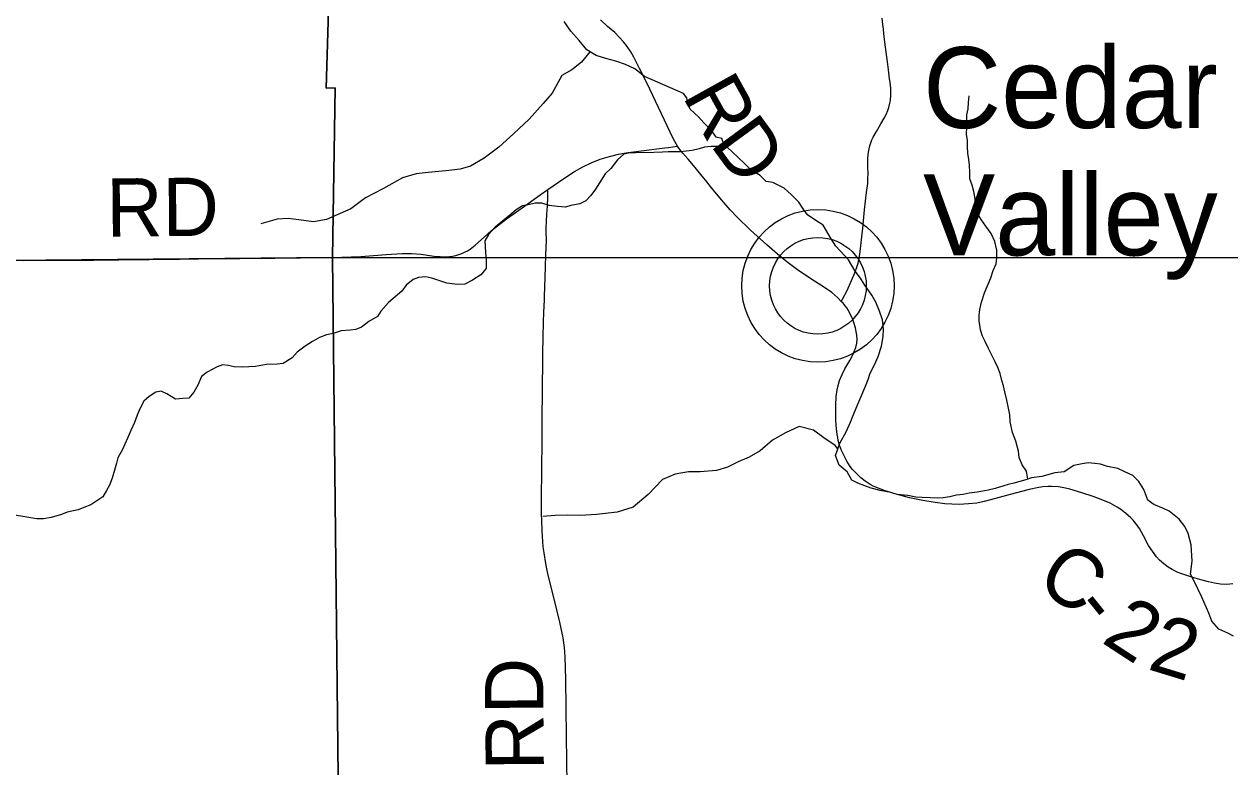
# Model space of a CAD drawing. Extents: x 1985906 to 2360102, y 891258 to 1222054.
# Drawn here: x 2095891 to 2102102, y 1044121 to 1047944 of the extents above; entities that cross this region are included whole.
import ezdxf

# ---------------------------------------------------------------- set-up
doc = ezdxf.new("R2010")
doc.units = 0
for name, color, linetype in [('GM_X_County_Road', 7, 'Continuous'), ('GM_X_County_Road_Text', 7, 'Continuous'), ('GM_X_Minor_River', 7, 'Continuous'), ('GM_X_Section', 7, 'Continuous'), ('GM_X_Township_Road', 7, 'Continuous'), ('GM_X_Township_Road_Text', 7, 'Continuous'), ('GM_X_Unincorporated', 7, 'Continuous'), ('GM_X_Unincorporated_Location', 7, 'Continuous'), ('GM_X_Unincorporated_Text', 7, 'Continuous')]:
    doc.layers.add(name, color=color, linetype=linetype)

msp = doc.modelspace()

# ---------------------------------------------------------------- linework, layer by layer
at = {"layer": 'GM_X_County_Road'}
for points in [[(2099256.7, 1047315), (2099242.8, 1047339.3), (2099234.1, 1047355.8), (2099097.8, 1047642.4), (2099060.5, 1047714.7), (2099031.2, 1047772.9), (2099015.4, 1047801.3), (2098997.7, 1047828.2), (2098977.4, 1047853.3), (2098955.9, 1047877.4), (2098932.9, 1047900.2), (2098896.2, 1047932.2), (2098860, 1047965.5)], [(2098588, 1047091.9), (2098670, 1047150), (2098725.1, 1047185.5), (2098768, 1047209.7), (2098812.5, 1047230.5), (2098858.4, 1047248.1), (2098905.4, 1047262.8), (2098953.2, 1047274.5), (2099001.6, 1047283.2), (2099083, 1047293.5), (2099190.7, 1047306.8), (2099209.6, 1047309), (2099231.5, 1047311.6), (2099256.7, 1047315)], [(2100100.2, 1046516.5), (2100083, 1046534.3), (2100050.9, 1046562.1), (2100013.5, 1046588.2), (2099943.2, 1046632.5), (2099873.9, 1046679.3), (2099819.3, 1046721), (2099771.5, 1046759.2), (2099716.8, 1046807), (2099633.2, 1046883.9), (2099561.9, 1046952), (2099527.7, 1046987.6), (2099484.2, 1047037.5), (2099432.3, 1047100.8), (2099402.5, 1047138.3), (2099383.4, 1047160.8), (2099347, 1047205.2), (2099310.5, 1047248.6), (2099283, 1047279.9), (2099275.9, 1047289.2), (2099263.6, 1047305.5), (2099256.7, 1047315)], [(2095886.6, 1046727.4), (2096083.4, 1046728.7), (2096247.6, 1046729.7), (2096378.9, 1046730.7), (2096690.7, 1046734.4), (2096789.1, 1046735.3), (2097002.5, 1046737.8), (2097182.9, 1046738.9), (2097314.1, 1046740.1), (2097478.1, 1046742.8), (2097625.5, 1046748.6), (2097756.1, 1046757.2), (2097837.7, 1046762.8), (2097886.7, 1046762.7), (2097935.7, 1046759.2), (2098000.5, 1046749.8), (2098033, 1046746.9), (2098065.7, 1046746.8), (2098098.1, 1046750.2), (2098114.1, 1046753.4), (2098129.7, 1046757.7), (2098145, 1046763.2), (2098159.9, 1046769.7), (2098174.3, 1046777.3), (2098188.1, 1046785.8), (2098213.9, 1046805.3), (2098262, 1046849.1), (2098298.5, 1046881.6), (2098376.3, 1046941), (2098456.2, 1046998.1), (2098549.6, 1047064.6), (2098588, 1047091.9)], [(2102117.6, 1045062.4), (2102101.7, 1045061.4), (2102086.2, 1045060.4), (2102053.2, 1045062.1), (2102021.9, 1045066.4), (2101991.5, 1045073.3), (2101959.4, 1045082), (2101911.6, 1045095.9), (2101874.3, 1045107.1), (2101849.1, 1045116), (2101830, 1045123.7), (2101804.9, 1045136.8), (2101784, 1045148.9), (2101762.3, 1045165.4), (2101738.9, 1045185.4), (2101724.1, 1045202.8), (2101702.4, 1045230.6), (2101683.3, 1045260.1), (2101656.4, 1045310.5), (2101635.6, 1045347.8), (2101616.5, 1045373.9), (2101603.4, 1045390.2), (2101591.3, 1045402.4), (2101563.5, 1045426.8), (2101540, 1045445.8), (2101521.4, 1045458.2), (2101485.4, 1045478.9), (2101439.4, 1045497.2), (2101396.8, 1045512.8), (2101338.6, 1045531.9), (2101276.7, 1045550.9), (2101254.5, 1045556.1), (2101218.8, 1045561.5), (2101182.3, 1045563.2), (2101165, 1045563.2), (2101138.3, 1045561.7), (2101118.1, 1045558.9), (2101068.6, 1045548.5), (2100970.5, 1045523.3), (2100894, 1045501.6), (2100836.7, 1045486), (2100797.6, 1045478.2), (2100755.1, 1045473.9), (2100707.3, 1045471.3), (2100670, 1045472.2), (2100633.8, 1045474.7), (2100584, 1045481.1), (2100519.7, 1045492.5), (2100451.2, 1045506), (2100382.6, 1045524.3), (2100326.5, 1045541.1), (2100303.7, 1045549.4), (2100264.5, 1045566), (2100248.9, 1045574.7), (2100223.9, 1045590.7), (2100208.3, 1045602.7), (2100201.1, 1045609.4), (2100189.8, 1045618.1), (2100179.4, 1045628.6), (2100168.1, 1045640.7), (2100158.6, 1045652), (2100146.4, 1045667.6), (2100129.1, 1045694.6), (2100114.3, 1045721.5), (2100101.3, 1045750.1), (2100091.7, 1045777), (2100084.8, 1045801.4), (2100082.1, 1045815.9), (2100079.4, 1045832), (2100074.4, 1045877.8), (2100072.1, 1045908.1), (2100071.8, 1045925.5), (2100071.5, 1045942), (2100071.8, 1045981.1), (2100074.4, 1046028), (2100078.5, 1046061.4), (2100081.7, 1046077.7), (2100091.3, 1046109.5), (2100103.9, 1046140.1), (2100119.1, 1046169.4), (2100144, 1046211.9), (2100159.5, 1046241.6), (2100166.5, 1046258.6), (2100175.2, 1046279.8), (2100180.4, 1046302.4), (2100181.3, 1046320.6), (2100180.4, 1046342.3), (2100173.5, 1046381.4), (2100165.1, 1046408.7), (2100159.3, 1046423.3), (2100142.2, 1046459.6), (2100128.3, 1046483), (2100120, 1046494), (2100109, 1046507.4), (2100100.2, 1046516.5)]]:
    msp.add_lwpolyline(points, dxfattribs=at)
at = {"layer": 'GM_X_Minor_River'}
for points in [[(2099287.9, 1047587.2), (2099086.6, 1047674.1), (2099037, 1047712.9), (2098989.1, 1047735.7), (2098939.2, 1047752.4), (2098887.1, 1047767.2), (2098837.1, 1047781.9), (2098789.4, 1047810.6), (2098749.9, 1047859.4), (2098706.4, 1047908.1), (2098673, 1047956.8)], [(2098804, 1047801.9), (2098762.4, 1047748.8), (2098711.6, 1047709.3), (2098661, 1047679.8), (2098610, 1047588.3)], [(2098610, 1047588.3), (2098564.3, 1047536), (2098492.7, 1047455.4), (2098413.1, 1047380.9), (2098335.5, 1047310.3), (2098259.8, 1047253.8), (2098190.1, 1047213.3), (2098136.2, 1047197), (2098062.2, 1047188.5), (2097972.3, 1047180), (2097910.3, 1047173.6), (2097840.4, 1047153.2), (2097742.7, 1047098.5), (2097649, 1047049.9), (2097573.3, 1046993.4), (2097519.5, 1046969.1), (2097447.6, 1046938.6), (2097381.7, 1046926.2), (2097305.7, 1046935.8), (2097251.6, 1046943.5), (2097193.7, 1046939.1), (2097109.8, 1046916.6)], [(2099485.3, 1047354.3), (2099455.2, 1047362.1), (2099433, 1047394.2), (2099392.7, 1047436.2), (2099364.5, 1047466.1), (2099322.2, 1047506.1), (2099312, 1047534.2), (2099303.9, 1047564.2), (2099287.9, 1047587.2)], [(2101060.5, 1045601.9), (2101053.3, 1045642.8), (2101031.1, 1045674.9), (2101016.9, 1045712.9), (2101012.7, 1045745), (2100998.4, 1045797.2), (2100982.1, 1045841.3), (2100969.8, 1045897.4), (2100967.6, 1045933.6), (2100961.4, 1045967.7), (2100953.2, 1046007.8), (2100943, 1046051.9), (2100934.8, 1046082), (2100926.6, 1046110), (2100918.4, 1046146.1), (2100906.2, 1046176.2), (2100892, 1046206.3), (2100857.6, 1046274.4), (2100841.4, 1046310.4), (2100827.2, 1046338.5), (2100817, 1046370.5), (2100810.8, 1046416.7), (2100810.6, 1046444.8), (2100814.5, 1046474.9), (2100822.3, 1046513.1), (2100838.1, 1046561.4), (2100869.7, 1046637.8), (2100881.6, 1046676), (2100897.4, 1046710.2), (2100901.3, 1046740.3), (2100901.1, 1046780.5), (2100890.8, 1046824.6), (2100872.6, 1046866.7), (2100844.3, 1046904.7), (2100820.1, 1046938.7), (2100795.8, 1046978.8), (2100791.6, 1047010.9), (2100789.5, 1047045), (2100783.3, 1047083.1), (2100775.1, 1047115.2), (2100762.9, 1047147.3), (2100762.7, 1047179.4), (2100760.5, 1047217.5), (2100756.3, 1047247.6), (2100752.2, 1047279.7), (2100750, 1047311.9), (2100749.8, 1047344), (2100745.6, 1047378.1), (2100747.5, 1047414.2), (2100747.1, 1047476.5), (2100753, 1047508.6), (2100754.8, 1047540.8), (2100758.6, 1047574.9)], [(2102119.8, 1044794.4), (2102091.7, 1044808.4), (2102045.5, 1044830.2), (2102009.2, 1044870.2), (2101992.9, 1044912.3), (2101956.5, 1044994.5), (2101917.9, 1045076.6), (2101899.7, 1045112.7), (2101907.4, 1045178.9), (2101902.9, 1045263.2), (2101886.6, 1045321.4), (2101870.4, 1045357.5), (2101840.1, 1045395.5), (2101789.8, 1045437.4), (2101759.7, 1045451.3), (2101709.5, 1045471.2), (2101679.3, 1045493.1), (2101659, 1045549.2), (2101632.7, 1045589.3), (2101602.5, 1045621.2), (2101560.3, 1045639.1), (2101524.1, 1045657), (2101472, 1045666.8), (2101435.9, 1045678.7), (2101405.8, 1045682.6), (2101371.7, 1045686.4), (2101341.7, 1045680.3), (2101297.6, 1045672.1), (2101247.7, 1045639.7), (2101199.6, 1045633.5), (2101133.6, 1045615.1), (2101079.5, 1045608.8), (2101051.5, 1045598.7), (2100989.5, 1045580.3), (2100959.5, 1045574.2), (2100893.5, 1045553.8), (2100857.4, 1045545.6), (2100799.4, 1045535.3), (2100759.3, 1045529.1), (2100727.3, 1045522.9), (2100693.2, 1045518.7), (2100659.2, 1045510.5), (2100625.2, 1045506.4), (2100597.1, 1045504.2), (2100559.1, 1045506.1), (2100517, 1045507.9), (2100484.9, 1045509.7), (2100442.8, 1045517.6), (2100388.6, 1045523.3), (2100354.5, 1045533.2), (2100300.4, 1045543), (2100254.2, 1045554.9), (2100222.1, 1045566.8), (2100185.9, 1045580.7), (2100153.8, 1045596.6), (2100129.5, 1045638.6), (2100089.3, 1045674.6), (2100071, 1045722.7), (2100092.7, 1045787), (2100124.4, 1045845.4), (2100148.2, 1045895.7), (2100160.1, 1045925.8), (2100173.9, 1045958), (2100185.8, 1045988.2), (2100201.6, 1046024.4), (2100225.4, 1046080.8), (2100239.3, 1046114.9), (2100249.1, 1046147.1), (2100270.9, 1046189.4), (2100290.7, 1046233.6), (2100306.5, 1046285.9), (2100316.2, 1046336.1), (2100318.1, 1046374.3), (2100311.8, 1046422.4), (2100297.5, 1046466.6), (2100277.2, 1046512.6), (2100257, 1046548.7), (2100218.6, 1046604.7), (2100198.4, 1046636.8), (2100172.2, 1046672.8), (2100137.8, 1046730.8), (2100071.3, 1046800.8), (2100047.1, 1046838.8), (2100006.6, 1046908.9), (2099968.5, 1046932.8), (2099926.2, 1046962.8), (2099904, 1046992.8), (2099881.8, 1047026.8), (2099843.5, 1047064.8), (2099805.3, 1047098.7), (2099747, 1047128.6), (2099712.9, 1047134.5), (2099682.7, 1047164.4), (2099636.4, 1047192.3), (2099602.2, 1047226.3), (2099535.8, 1047288.2), (2099495.5, 1047326.2), (2099485.3, 1047354.3)], [(2099512.2, 1047310.4), (2099491.5, 1047316.1), (2099463.5, 1047314), (2099429.4, 1047313.8), (2099395.4, 1047309.7), (2099367.3, 1047301.5), (2099331.3, 1047293.3), (2099301.3, 1047289.2), (2099271.2, 1047287), (2099209.1, 1047286.8), (2099179.1, 1047284.6), (2099135, 1047282.4), (2099040.8, 1047282), (2099012.8, 1047281.8), (2098980.7, 1047273.6), (2098946.8, 1047245.4), (2098913, 1047201.1), (2098883.1, 1047172.8), (2098855.3, 1047126.5), (2098833.4, 1047094.3), (2098809.5, 1047062.1), (2098783.6, 1047033.8), (2098753.6, 1047019.6), (2098707.6, 1047009.4), (2098679.6, 1047001.2), (2098637.5, 1047005.1), (2098595.4, 1047010.9), (2098557.2, 1047022.8), (2098523.2, 1047022.6), (2098487.1, 1047014.4), (2098457.1, 1047008.2), (2098425.1, 1046988), (2098393.2, 1046959.8), (2098317.4, 1046899.2), (2098283.5, 1046860.9), (2098263.7, 1046828.7), (2098268, 1046768.5), (2098270.2, 1046730.3), (2098270.4, 1046686.2), (2098242.5, 1046653.9), (2098200.6, 1046625.6), (2098160.6, 1046605.3), (2098122.6, 1046603.2), (2098068.4, 1046611), (2097990.1, 1046636.7), (2097960.1, 1046642.6), (2097922, 1046640.4), (2097894, 1046630.2), (2097858.1, 1046599.9), (2097836.2, 1046569.7), (2097768.4, 1046511.2), (2097728.5, 1046466.8), (2097710.6, 1046438.7), (2097666.7, 1046412.4), (2097628.8, 1046384.1), (2097598.8, 1046371.9), (2097570.7, 1046367.8), (2097524.6, 1046365.5), (2097482.6, 1046351.3), (2097448.6, 1046345.1), (2097412.6, 1046330.9), (2097376.6, 1046310.6), (2097338.7, 1046286.4), (2097296.8, 1046256.1), (2097270.9, 1046225.8), (2097224.9, 1046197.5), (2097194.9, 1046193.4), (2097138.8, 1046191.1), (2097082.8, 1046180.8), (2097048.7, 1046180.6), (2097016.6, 1046178.5), (2096972.5, 1046180.3), (2096942.4, 1046186.2), (2096912.4, 1046190.1), (2096884.4, 1046179.9), (2096834.4, 1046151.6), (2096804.5, 1046129.3), (2096784.7, 1046085.1), (2096764.8, 1046048.9), (2096738.9, 1046018.6), (2096708.9, 1046016.5), (2096670.8, 1046014.3), (2096626.6, 1046040.2), (2096596.5, 1046054.1), (2096568.4, 1046050), (2096534.5, 1046027.7), (2096506.6, 1046003.5), (2096486.7, 1045963.3), (2096472.9, 1045931.1), (2096459, 1045892.9), (2096441.2, 1045852.6), (2096425.4, 1045816.4), (2096409.5, 1045782.2), (2096397.7, 1045754), (2096373.8, 1045711.8), (2096366, 1045683.6), (2096356.1, 1045647.4), (2096344.3, 1045607.2), (2096330.5, 1045571), (2096314.6, 1045542.9), (2096296.7, 1045510.7)], [(2100082.9, 1045758.1), (2100067.8, 1045774.3), (2100009.6, 1045814), (2099957.4, 1045853.7), (2099883.3, 1045873.3), (2099813.5, 1045840.9), (2099745.7, 1045802.4), (2099682, 1045748), (2099626.2, 1045715.6), (2099568.3, 1045691.2), (2099514.5, 1045662.9), (2099456.6, 1045646.5), (2099372.6, 1045640), (2099312.6, 1045639.7), (2099244.7, 1045627.2), (2099178.9, 1045600.8), (2099105.3, 1045522.3), (2099027.7, 1045457.7), (2098945.8, 1045431.2), (2098839.9, 1045420.6), (2098755.9, 1045414.1), (2098689.9, 1045415.7), (2098625.9, 1045415.3), (2098562, 1045408.9)], [(2096296.7, 1045510.7), (2096234.8, 1045470.2), (2096198.8, 1045456), (2096168.8, 1045443.8), (2096112.8, 1045431.5), (2096082.8, 1045419.3), (2096030.8, 1045405), (2095990.7, 1045396.8), (2095956.7, 1045396.7), (2095924.6, 1045402.5), (2095810.2, 1045422.1)]]:
    msp.add_lwpolyline(points, dxfattribs=at)
at = {"layer": 'GM_X_Section'}
for points in [[(2092108.6, 1052055.6), (2097579.8, 1052088.1), (2097447.4, 1047614.8), (2097492.7, 1047615), (2097478.9, 1046742.4), (2091937.8, 1046691.4)], [(2097579.8, 1052088.1), (2103079.3, 1052072.7), (2102958.6, 1047645.4), (2102999.9, 1047645.6), (2102970.3, 1046741.1), (2097478.9, 1046742.4), (2097492.7, 1047615), (2097447.4, 1047614.8)], [(2091937.8, 1046691.4), (2097478.9, 1046742.4), (2097537, 1041391.5), (2091973.8, 1041358.4)], [(2097478.9, 1046742.4), (2102970.3, 1046741.1), (2103020.2, 1041420.1), (2097537, 1041391.5)]]:
    msp.add_lwpolyline(points, close=True, dxfattribs=at)
at = {"layer": 'GM_X_Township_Road'}
for points in [[(2100100.2, 1046516.5), (2100106.4, 1046528.2), (2100129.9, 1046572.5), (2100152.5, 1046623.7), (2100169, 1046664.5), (2100182, 1046698.4), (2100186.5, 1046713.7), (2100190.6, 1046731.4), (2100195, 1046758.3), (2100210.7, 1046892.9), (2100220.2, 1046987.6), (2100230.7, 1047077), (2100236.4, 1047123.1), (2100236.8, 1047146.5), (2100237.7, 1047176), (2100237.3, 1047204.3), (2100237.3, 1047253.1), (2100240.1, 1047285.4), (2100242.9, 1047301.4), (2100246.7, 1047317.2), (2100251.6, 1047332.6), (2100257.6, 1047347.7), (2100264.7, 1047362.3), (2100280.9, 1047390.4), (2100304.6, 1047431.3), (2100320.2, 1047459.1), (2100331.1, 1047479.1), (2100340, 1047499.6), (2100344.5, 1047513.8), (2100350.6, 1047536.3), (2100353.2, 1047551.1), (2100355.8, 1047579.7), (2100355.4, 1047613.9), (2100351.4, 1047645.7), (2100349.1, 1047661.7), (2100343.1, 1047708.7), (2100341.3, 1047721.9), (2100337.8, 1047750), (2100331.5, 1047799.6), (2100325, 1047850.5), (2100319.4, 1047895), (2100317, 1047918.4), (2100314.4, 1047942.6), (2100310.4, 1047974.8)], [(2098687.6, 1044030.4), (2098684.8, 1044276.6), (2098681, 1044572.2), (2098677.9, 1044687.1), (2098674.1, 1044736.1), (2098667.2, 1044784.8), (2098650, 1044865), (2098619.8, 1044993), (2098592.5, 1045100), (2098585.3, 1045131.8), (2098578.3, 1045167.7), (2098569.6, 1045222.6), (2098566.8, 1045242.4), (2098565.2, 1045253.8), (2098562.8, 1045281.5), (2098559.3, 1045335.3), (2098556.7, 1045390.9), (2098556.3, 1045422.2), (2098555.8, 1045459.5), (2098555.8, 1045495.1), (2098556.4, 1045559.3), (2098556.7, 1045593.8), (2098557.2, 1045659.3), (2098558.7, 1045790.7), (2098559.4, 1045905.6), (2098562.6, 1046216.8), (2098565.1, 1046363.6), (2098565.6, 1046379.8), (2098565.8, 1046395.6), (2098566.3, 1046411.7), (2098567.8, 1046460.3), (2098570.4, 1046525.4), (2098570.9, 1046541.8), (2098573.4, 1046590.9), (2098574.6, 1046639.5), (2098577.7, 1046754.2), (2098581.3, 1046832.3), (2098580.3, 1046874), (2098580.6, 1046898.3), (2098581, 1046926.2), (2098583.7, 1046965.6), (2098586.9, 1047006.5), (2098587.3, 1047019.5), (2098588, 1047041.2), (2098588, 1047069), (2098588, 1047091.9)]]:
    msp.add_lwpolyline(points, dxfattribs=at)
at = {"layer": 'GM_X_Unincorporated'}
for radius in [392.8, 249]:
    msp.add_circle((2099979.8, 1046596.7), radius, dxfattribs=at)
at = {"layer": 'GM_X_Unincorporated_Location'}
msp.add_line((2099979.8, 1046596.7), (2099979.8, 1046596.7), dxfattribs=at)

# ---------------------------------------------------------------- texts
at = {"layer": 'GM_X_County_Road_Text'}
for s, rotation, p in [('R', 299.04608, (2099278.1, 1047575.7)), ('D', 306.25767, (2099419.6, 1047326.2)), ('RD', 0.49555, (2096315.3, 1046849.6)), ('C', 326.19194, (2101092.8, 1045051.2)), ('-', 308.83109, (2101279.9, 1044930.3)), ('2', 326.96861, (2101433.8, 1044765.1)), ('2', 343.0102, (2101671.5, 1044625.7))]:
    msp.add_text(s, height=300, rotation=rotation, dxfattribs=at).set_placement(p)
at = {"layer": 'GM_X_Township_Road_Text'}
msp.add_text('RD', height=300, rotation=90.46864, dxfattribs=at).set_placement((2098568.2, 1044103.6))
at = {"layer": 'GM_X_Unincorporated_Text'}
for s, p in [('Cedar', (2100521, 1047409)), ('Valley', (2100521, 1046753.4))]:
    msp.add_text(s, height=417, rotation=0.00001, dxfattribs=at).set_placement(p)

doc.saveas('drawing.dxf')
